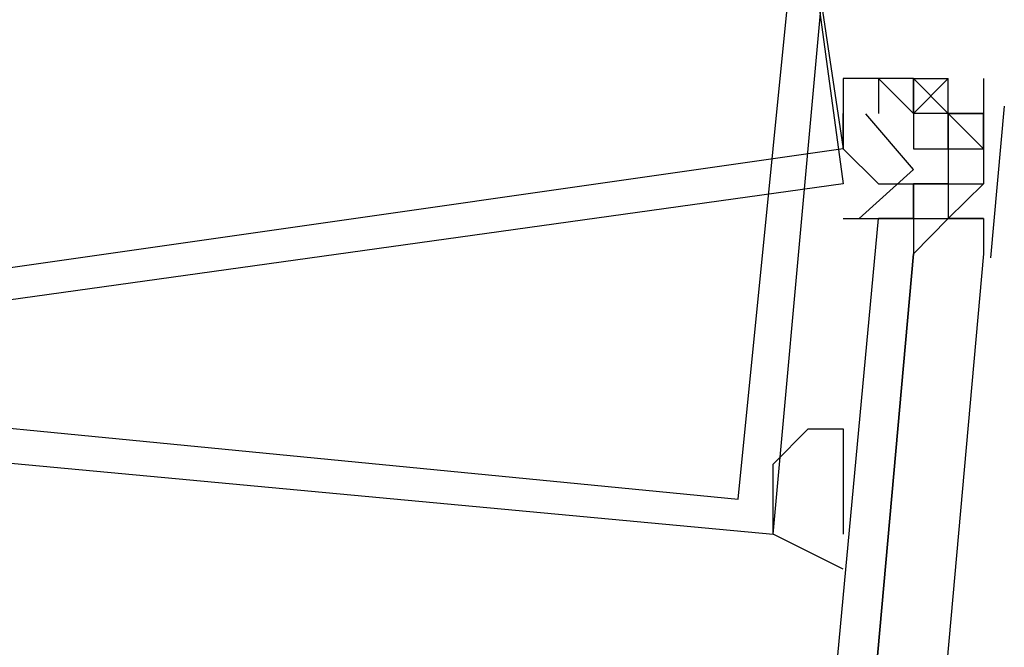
# Model space of a CAD drawing. Header units: feet. Extents: x -79 to 198, y -22 to 181.
# Tile 429 of 656: x 123.58 to 123.955, y 46.015 to 46.254. Entities that reach past the tile are written whole.
import ezdxf

# ---------------------------------------------------------------- set-up
doc = ezdxf.new("R2010")
doc.units = ezdxf.units.FT
doc.layers.add('A-LINEA', color=7, linetype='CONTINUOUS')

msp = doc.modelspace()

# ---------------------------------------------------------------- linework, layer by layer
at = {"layer": 'A-LINEA'}
for p, q in [((123.9067, 46.2311), (123.9067, 46.2311)), ((123.9067, 46.2311), (123.9067, 46.2178)), ((123.9067, 46.2311), (123.9067, 46.2311)), ((123.9067, 46.2311), (123.9067, 46.2311)), ((123.9067, 46.2311), (123.9067, 46.2178)), ((123.9067, 46.2311), (123.9067, 46.2311)), ((123.92, 46.2311), (123.9333, 46.2311)), ((123.92, 46.2311), (123.92, 46.2178)), ((123.92, 46.2311), (123.92, 46.2178)), ((123.92, 46.2311), (123.9333, 46.2178)), ((123.92, 46.2178), (123.92, 46.2311)), ((123.92, 46.2178), (123.92, 46.2311)), ((123.92, 46.2311), (123.9333, 46.2311)), ((123.92, 46.2311), (123.92, 46.2178)), ((123.92, 46.2311), (123.92, 46.2178)), ((123.92, 46.2311), (123.9333, 46.2178)), ((123.92, 46.2178), (123.92, 46.2311)), ((123.92, 46.2178), (123.92, 46.2311)), ((123.9333, 46.2311), (123.9333, 46.2311)), ((123.9333, 46.2311), (123.9333, 46.2311)), ((123.9333, 46.2311), (123.9333, 46.2311)), ((123.9333, 46.2311), (123.9333, 46.2311)), ((123.9333, 46.2311), (123.9333, 46.2311)), ((123.9333, 46.2311), (123.9333, 46.2311)), ((123.9467, 46.2311), (123.9467, 46.2178)), ((123.9467, 46.2311), (123.9467, 46.2178)), ((123.9546, 46.2206), (123.9494, 46.1629)), ((123.9546, 46.2206), (123.9494, 46.1629)), ((123.92, 46.2178), (123.92, 46.2044)), ((123.92, 46.2178), (123.92, 46.2178)), ((123.92, 46.2178), (123.92, 46.2178)), ((123.92, 46.2178), (123.92, 46.2178)), ((123.92, 46.2178), (123.92, 46.2178)), ((123.92, 46.2178), (123.92, 46.2178)), ((123.92, 46.2178), (123.92, 46.2178)), ((123.92, 46.2178), (123.92, 46.2178)), ((123.92, 46.2178), (123.92, 46.2178)), ((123.92, 46.2178), (123.92, 46.2178)), ((123.92, 46.2178), (123.92, 46.2178)), ((123.92, 46.2178), (123.92, 46.2178)), ((123.92, 46.2178), (123.92, 46.2178)), ((123.92, 46.2178), (123.92, 46.2178)), ((123.92, 46.2178), (123.92, 46.2178)), ((123.92, 46.2178), (123.92, 46.2178)), ((123.9333, 46.2178), (123.92, 46.2178)), ((123.92, 46.2178), (123.92, 46.2178)), ((123.92, 46.2178), (123.92, 46.2178)), ((123.9333, 46.2178), (123.92, 46.2178)), ((123.92, 46.2178), (123.92, 46.2178)), ((123.92, 46.2178), (123.92, 46.2178)), ((123.92, 46.2178), (123.92, 46.2178)), ((123.92, 46.2178), (123.92, 46.2178)), ((123.92, 46.2178), (123.92, 46.2044)), ((123.92, 46.2178), (123.92, 46.2178)), ((123.92, 46.2178), (123.92, 46.2178)), ((123.92, 46.2178), (123.92, 46.2178)), ((123.92, 46.2178), (123.92, 46.2178)), ((123.92, 46.2178), (123.92, 46.2178)), ((123.92, 46.2178), (123.92, 46.2178)), ((123.92, 46.2178), (123.92, 46.2178)), ((123.92, 46.2178), (123.92, 46.2178)), ((123.92, 46.2178), (123.92, 46.2178)), ((123.92, 46.2178), (123.92, 46.2178)), ((123.92, 46.2178), (123.92, 46.2178)), ((123.92, 46.2178), (123.92, 46.2178)), ((123.92, 46.2178), (123.92, 46.2178)), ((123.92, 46.2178), (123.92, 46.2178)), ((123.92, 46.2178), (123.92, 46.2178)), ((123.9333, 46.2178), (123.92, 46.2178)), ((123.92, 46.2178), (123.92, 46.2178)), ((123.92, 46.2178), (123.92, 46.2178)), ((123.9333, 46.2178), (123.92, 46.2178)), ((123.92, 46.2178), (123.92, 46.2178)), ((123.92, 46.2178), (123.92, 46.2178)), ((123.92, 46.2178), (123.92, 46.2178)), ((123.92, 46.2178), (123.92, 46.2178)), ((123.9333, 46.2178), (123.9333, 46.2178)), ((123.9333, 46.2178), (123.9333, 46.2178)), ((123.9333, 46.2178), (123.9333, 46.2178)), ((123.9333, 46.2178), (123.9333, 46.2178)), ((123.9333, 46.2178), (123.9333, 46.2178)), ((123.9333, 46.2178), (123.9333, 46.2178)), ((123.9333, 46.2178), (123.9333, 46.2178)), ((123.9333, 46.2178), (123.9333, 46.2178)), ((123.9333, 46.2178), (123.9333, 46.2178)), ((123.9333, 46.2178), (123.9333, 46.2178)), ((123.9333, 46.2178), (123.9333, 46.2178)), ((123.9333, 46.2178), (123.9333, 46.2044)), ((123.9333, 46.2178), (123.9333, 46.2178)), ((123.9333, 46.2178), (123.9333, 46.2178)), ((123.9467, 46.2178), (123.9333, 46.2178)), ((123.9333, 46.2044), (123.9333, 46.2178)), ((123.9333, 46.2178), (123.9333, 46.2178)), ((123.9333, 46.2178), (123.9333, 46.2178)), ((123.9333, 46.2178), (123.9333, 46.2178)), ((123.9333, 46.2178), (123.9333, 46.2178)), ((123.9333, 46.2178), (123.9333, 46.2178)), ((123.9333, 46.2178), (123.9333, 46.2178)), ((123.9333, 46.2178), (123.9333, 46.2178)), ((123.9333, 46.2178), (123.9333, 46.2178)), ((123.9333, 46.2178), (123.9333, 46.2178)), ((123.9333, 46.2178), (123.9333, 46.2178)), ((123.9333, 46.2178), (123.9333, 46.2178)), ((123.9333, 46.2178), (123.9333, 46.2178)), ((123.9333, 46.2178), (123.9333, 46.2178)), ((123.9333, 46.2178), (123.9333, 46.2178)), ((123.9333, 46.2178), (123.9333, 46.2044)), ((123.9333, 46.2178), (123.9333, 46.2178)), ((123.9333, 46.2178), (123.9333, 46.2178)), ((123.9467, 46.2178), (123.9333, 46.2178)), ((123.9333, 46.2044), (123.9333, 46.2178)), ((123.9333, 46.2178), (123.9333, 46.2178)), ((123.9333, 46.2178), (123.9333, 46.2178)), ((123.9333, 46.2178), (123.9333, 46.2178)), ((123.9467, 46.2178), (123.9467, 46.2178)), ((123.9467, 46.2178), (123.9467, 46.2178)), ((123.9467, 46.2178), (123.9467, 46.2178)), ((123.9467, 46.2178), (123.9467, 46.2044)), ((123.9467, 46.2178), (123.9467, 46.2178)), ((123.9467, 46.2178), (123.9467, 46.2178)), ((123.9467, 46.2044), (123.9467, 46.2178)), ((123.9467, 46.2178), (123.9467, 46.2178)), ((123.9467, 46.2178), (123.9467, 46.2178)), ((123.9467, 46.2178), (123.9467, 46.2178)), ((123.9467, 46.2178), (123.9467, 46.2178)), ((123.9467, 46.2178), (123.9467, 46.2178)), ((123.9467, 46.2178), (123.9467, 46.2178)), ((123.9467, 46.2178), (123.9467, 46.2178)), ((123.9467, 46.2044), (123.9467, 46.2178)), ((123.9467, 46.2044), (123.9467, 46.2178)), ((123.9467, 46.2178), (123.9467, 46.2178)), ((123.9467, 46.2178), (123.9467, 46.2178)), ((123.9467, 46.2178), (123.9467, 46.2178)), ((123.9467, 46.2178), (123.9467, 46.2044)), ((123.9467, 46.2178), (123.9467, 46.2178)), ((123.9467, 46.2178), (123.9467, 46.2178)), ((123.9467, 46.2044), (123.9467, 46.2178)), ((123.9467, 46.2178), (123.9467, 46.2178)), ((123.9467, 46.2178), (123.9467, 46.2178)), ((123.9467, 46.2178), (123.9467, 46.2178)), ((123.9467, 46.2178), (123.9467, 46.2178)), ((123.9467, 46.2178), (123.9467, 46.2178)), ((123.9467, 46.2178), (123.9467, 46.2178)), ((123.9467, 46.2178), (123.9467, 46.2178)), ((123.9467, 46.2044), (123.9467, 46.2178)), ((123.9467, 46.2044), (123.9467, 46.2178)), ((123.92, 46.2044), (123.92, 46.2044)), ((123.92, 46.2044), (123.92, 46.2044)), ((123.92, 46.2044), (123.92, 46.2044)), ((123.92, 46.2044), (123.92, 46.2044)), ((123.92, 46.2044), (123.92, 46.2044)), ((123.92, 46.2044), (123.92, 46.2044)), ((123.92, 46.2044), (123.9333, 46.2044)), ((123.92, 46.2044), (123.92, 46.2044)), ((123.92, 46.2044), (123.92, 46.2044)), ((123.92, 46.2044), (123.92, 46.2044)), ((123.92, 46.2044), (123.92, 46.2044)), ((123.92, 46.2044), (123.92, 46.2044)), ((123.92, 46.2044), (123.92, 46.2044)), ((123.92, 46.2044), (123.92, 46.2044)), ((123.92, 46.2044), (123.92, 46.2044)), ((123.92, 46.2044), (123.92, 46.2044)), ((123.92, 46.2044), (123.9333, 46.2044)), ((123.92, 46.2044), (123.92, 46.2044)), ((123.92, 46.2044), (123.92, 46.2044)), ((123.92, 46.2044), (123.92, 46.2044)), ((123.9333, 46.2044), (123.9333, 46.2044)), ((123.9333, 46.2044), (123.9333, 46.2044)), ((123.9333, 46.2044), (123.9333, 46.1911)), ((123.9333, 46.2044), (123.9333, 46.1911)), ((123.9333, 46.2044), (123.9333, 46.2044)), ((123.9333, 46.2044), (123.9333, 46.2044)), ((123.9333, 46.2044), (123.9333, 46.2044)), ((123.9333, 46.2044), (123.9333, 46.2044)), ((123.9333, 46.2044), (123.9333, 46.2044)), ((123.9333, 46.2044), (123.9333, 46.2044)), ((123.9333, 46.2044), (123.9333, 46.1911)), ((123.9333, 46.2044), (123.9467, 46.2044)), ((123.9333, 46.2044), (123.9333, 46.2044)), ((123.9333, 46.2044), (123.9333, 46.2044)), ((123.9333, 46.2044), (123.9333, 46.2044)), ((123.9333, 46.2044), (123.9333, 46.2044)), ((123.9333, 46.2044), (123.9333, 46.2044)), ((123.9333, 46.2044), (123.9333, 46.2044)), ((123.9333, 46.2044), (123.9333, 46.2044)), ((123.9333, 46.2044), (123.9333, 46.2044)), ((123.9333, 46.2044), (123.9333, 46.2044)), ((123.9333, 46.2044), (123.9333, 46.2044)), ((123.9333, 46.2044), (123.9333, 46.2044)), ((123.9333, 46.2044), (123.9333, 46.2044)), ((123.9333, 46.2044), (123.9333, 46.2044)), ((123.9333, 46.2044), (123.9333, 46.2044)), ((123.9333, 46.2044), (123.9333, 46.2044)), ((123.9333, 46.2044), (123.9333, 46.2044)), ((123.9333, 46.2044), (123.9333, 46.2044)), ((123.9333, 46.2044), (123.9333, 46.2044)), ((123.9333, 46.2044), (123.9333, 46.2044)), ((123.9333, 46.2044), (123.9333, 46.2044)), ((123.9333, 46.2044), (123.9333, 46.1911)), ((123.9333, 46.2044), (123.9333, 46.1911)), ((123.9333, 46.2044), (123.9333, 46.2044)), ((123.9333, 46.2044), (123.9333, 46.2044)), ((123.9333, 46.2044), (123.9333, 46.2044)), ((123.9333, 46.2044), (123.9333, 46.2044)), ((123.9333, 46.2044), (123.9333, 46.2044)), ((123.9333, 46.2044), (123.9333, 46.2044)), ((123.9333, 46.2044), (123.9333, 46.1911)), ((123.9333, 46.2044), (123.9467, 46.2044)), ((123.9333, 46.2044), (123.9333, 46.2044)), ((123.9333, 46.2044), (123.9333, 46.2044)), ((123.9333, 46.2044), (123.9333, 46.2044)), ((123.9333, 46.2044), (123.9333, 46.2044)), ((123.9333, 46.2044), (123.9333, 46.2044)), ((123.9333, 46.2044), (123.9333, 46.2044)), ((123.9333, 46.2044), (123.9333, 46.2044)), ((123.9333, 46.2044), (123.9333, 46.2044)), ((123.9333, 46.2044), (123.9333, 46.2044)), ((123.9333, 46.2044), (123.9333, 46.2044)), ((123.9333, 46.2044), (123.9333, 46.2044)), ((123.9333, 46.2044), (123.9333, 46.2044)), ((123.9333, 46.2044), (123.9333, 46.2044)), ((123.9333, 46.2044), (123.9333, 46.2044)), ((123.9333, 46.2044), (123.9333, 46.2044)), ((123.9333, 46.2044), (123.9333, 46.2044)), ((123.9333, 46.2044), (123.9333, 46.2044)), ((123.9333, 46.2044), (123.9333, 46.2044)), ((123.9467, 46.2044), (123.9467, 46.2044)), ((123.9467, 46.2044), (123.9467, 46.2044)), ((123.9467, 46.2044), (123.9467, 46.1911)), ((123.9467, 46.2044), (123.9467, 46.2044)), ((123.9467, 46.2044), (123.9467, 46.2044)), ((123.9467, 46.2044), (123.9467, 46.2044)), ((123.9467, 46.2044), (123.9467, 46.2044)), ((123.9467, 46.2044), (123.9467, 46.2044)), ((123.9467, 46.2044), (123.9467, 46.2044)), ((123.9467, 46.2044), (123.9467, 46.2044)), ((123.9467, 46.2044), (123.9467, 46.1911)), ((123.9467, 46.2044), (123.9467, 46.2044)), ((123.9467, 46.2044), (123.9467, 46.2044)), ((123.9467, 46.2044), (123.9467, 46.2044)), ((123.9467, 46.2044), (123.9467, 46.2044)), ((123.9467, 46.2044), (123.9467, 46.2044)), ((123.92, 46.1911), (123.92, 46.1911)), ((123.92, 46.1911), (123.92, 46.1911)), ((123.92, 46.1911), (123.92, 46.1911)), ((123.92, 46.1911), (123.92, 46.1911)), ((123.92, 46.1911), (123.92, 46.1911)), ((123.92, 46.1911), (123.92, 46.1778)), ((123.92, 46.1778), (123.92, 46.1911)), ((123.92, 46.1911), (123.92, 46.1911)), ((123.9333, 46.1911), (123.92, 46.1911)), ((123.92, 46.1911), (123.92, 46.1911)), ((123.92, 46.1911), (123.92, 46.1911)), ((123.92, 46.1911), (123.92, 46.1911)), ((123.92, 46.1911), (123.92, 46.1911)), ((123.92, 46.1911), (123.92, 46.1911)), ((123.92, 46.1911), (123.92, 46.1911)), ((123.92, 46.1911), (123.92, 46.1911)), ((123.92, 46.1911), (123.92, 46.1911)), ((123.92, 46.1911), (123.92, 46.1778)), ((123.92, 46.1778), (123.92, 46.1911)), ((123.92, 46.1911), (123.92, 46.1911)), ((123.9333, 46.1911), (123.92, 46.1911)), ((123.92, 46.1911), (123.92, 46.1911)), ((123.92, 46.1911), (123.92, 46.1911)), ((123.92, 46.1911), (123.92, 46.1911)), ((123.9333, 46.1911), (123.9333, 46.1911)), ((123.9333, 46.1911), (123.9333, 46.1911)), ((123.9333, 46.1911), (123.9333, 46.1911)), ((123.9333, 46.1911), (123.9333, 46.1911)), ((123.9333, 46.1911), (123.9333, 46.1911)), ((123.9333, 46.1911), (123.9333, 46.1911)), ((123.9333, 46.1911), (123.9333, 46.1911)), ((123.9333, 46.1911), (123.9333, 46.1911)), ((123.9467, 46.1911), (123.9333, 46.1778)), ((123.9333, 46.1911), (123.9333, 46.1911)), ((123.9333, 46.1911), (123.9333, 46.1911)), ((123.9333, 46.1911), (123.9333, 46.1911)), ((123.9333, 46.1911), (123.9333, 46.1911)), ((123.9333, 46.1911), (123.9333, 46.1911)), ((123.9333, 46.1911), (123.9333, 46.1911)), ((123.9333, 46.1911), (123.9333, 46.1911)), ((123.9333, 46.1911), (123.9333, 46.1911)), ((123.9333, 46.1911), (123.9333, 46.1911)), ((123.9333, 46.1911), (123.9333, 46.1911)), ((123.9333, 46.1911), (123.9333, 46.1911)), ((123.9333, 46.1911), (123.9333, 46.1911)), ((123.9333, 46.1911), (123.9333, 46.1911)), ((123.9333, 46.1911), (123.9333, 46.1911)), ((123.9333, 46.1911), (123.9333, 46.1911)), ((123.9333, 46.1911), (123.9333, 46.1911)), ((123.9333, 46.1911), (123.9333, 46.1778)), ((123.9333, 46.1911), (123.9467, 46.1911)), ((123.9333, 46.1911), (123.9333, 46.1911)), ((123.9333, 46.1911), (123.9333, 46.1911)), ((123.9333, 46.1911), (123.9333, 46.1911)), ((123.9333, 46.1911), (123.9333, 46.1911)), ((123.9333, 46.1911), (123.9333, 46.1911)), ((123.9333, 46.1911), (123.9333, 46.1911)), ((123.9333, 46.1911), (123.9333, 46.1911)), ((123.9333, 46.1911), (123.9333, 46.1911)), ((123.9333, 46.1911), (123.9333, 46.1911)), ((123.9333, 46.1911), (123.9333, 46.1911)), ((123.9333, 46.1911), (123.9333, 46.1911)), ((123.9333, 46.1911), (123.9333, 46.1911)), ((123.9333, 46.1911), (123.9333, 46.1911)), ((123.9333, 46.1911), (123.9333, 46.1911)), ((123.9467, 46.1911), (123.9333, 46.1778)), ((123.9333, 46.1911), (123.9333, 46.1911)), ((123.9333, 46.1911), (123.9333, 46.1911)), ((123.9333, 46.1911), (123.9333, 46.1911)), ((123.9333, 46.1911), (123.9333, 46.1911)), ((123.9333, 46.1911), (123.9333, 46.1911)), ((123.9333, 46.1911), (123.9333, 46.1911)), ((123.9333, 46.1911), (123.9333, 46.1911)), ((123.9333, 46.1911), (123.9333, 46.1911)), ((123.9333, 46.1911), (123.9333, 46.1911)), ((123.9333, 46.1911), (123.9333, 46.1911)), ((123.9333, 46.1911), (123.9333, 46.1911)), ((123.9333, 46.1911), (123.9333, 46.1911)), ((123.9333, 46.1911), (123.9333, 46.1911)), ((123.9333, 46.1911), (123.9333, 46.1911)), ((123.9333, 46.1911), (123.9333, 46.1911)), ((123.9333, 46.1911), (123.9333, 46.1911)), ((123.9333, 46.1911), (123.9333, 46.1778)), ((123.9333, 46.1911), (123.9467, 46.1911)), ((123.9333, 46.1911), (123.9333, 46.1911)), ((123.9333, 46.1911), (123.9333, 46.1911)), ((123.9333, 46.1911), (123.9333, 46.1911)), ((123.9333, 46.1911), (123.9333, 46.1911)), ((123.9333, 46.1911), (123.9333, 46.1911)), ((123.9333, 46.1911), (123.9333, 46.1911)), ((123.9467, 46.1911), (123.9467, 46.1911)), ((123.9467, 46.1911), (123.9467, 46.1911)), ((123.9467, 46.1911), (123.9467, 46.1911)), ((123.9467, 46.1911), (123.9467, 46.1911)), ((123.9467, 46.1911), (123.9467, 46.1911)), ((123.9467, 46.1911), (123.9467, 46.1911)), ((123.9467, 46.1911), (123.9467, 46.1911)), ((123.9467, 46.1911), (123.9467, 46.1911)), ((123.9467, 46.1911), (123.9467, 46.1911)), ((123.9467, 46.1911), (123.9467, 46.1911)), ((123.9467, 46.1911), (123.9467, 46.1911)), ((123.9467, 46.1911), (123.9467, 46.1911)), ((123.9467, 46.1911), (123.9467, 46.1911)), ((123.9467, 46.1911), (123.9467, 46.1911)), ((123.9467, 46.1911), (123.9467, 46.1911)), ((123.9467, 46.1911), (123.9467, 46.1911)), ((123.9467, 46.1911), (123.9467, 46.1911)), ((123.9467, 46.1911), (123.9467, 46.1911)), ((123.9467, 46.1911), (123.9467, 46.1911)), ((123.9467, 46.1911), (123.9467, 46.1911)), ((123.9467, 46.1911), (123.9467, 46.1911)), ((123.9467, 46.1911), (123.9467, 46.1911)), ((123.9467, 46.1911), (123.9467, 46.1911)), ((123.9467, 46.1911), (123.9467, 46.1911)), ((123.9467, 46.1911), (123.9467, 46.1911)), ((123.9467, 46.1911), (123.9467, 46.1911)), ((123.8933, 46.1778), (123.8933, 46.1778)), ((123.8933, 46.1778), (123.8933, 46.1778)), ((123.9067, 46.1778), (123.9067, 46.1778)), ((123.9067, 46.1778), (123.9067, 46.1778)), ((123.9067, 46.1778), (123.9067, 46.1778)), ((123.9067, 46.1778), (123.9067, 46.1778)), ((123.9067, 46.1778), (123.9067, 46.1778)), ((123.9067, 46.1778), (123.9067, 46.1778)), ((123.92, 46.1778), (123.9067, 46.1778)), ((123.92, 46.1778), (123.9067, 46.1778)), ((123.9067, 46.1778), (123.9067, 46.1778)), ((123.9067, 46.1778), (123.9067, 46.1778)), ((123.9067, 46.1778), (123.9067, 46.1778)), ((123.9067, 46.1778), (123.9067, 46.1778)), ((123.9067, 46.1778), (123.9067, 46.1778)), ((123.9067, 46.1778), (123.9067, 46.1778)), ((123.92, 46.1778), (123.9067, 46.1778)), ((123.92, 46.1778), (123.9067, 46.1778)), ((123.92, 46.1778), (123.9333, 46.1778)), ((123.92, 46.1778), (123.92, 46.1778)), ((123.92, 46.1778), (123.92, 46.1778)), ((123.92, 46.1778), (123.9333, 46.1778)), ((123.92, 46.1778), (123.92, 46.1778)), ((123.92, 46.1778), (123.92, 46.1778)), ((123.92, 46.1778), (123.92, 46.1778)), ((123.92, 46.1778), (123.92, 46.1778)), ((123.92, 46.1778), (123.92, 46.1778)), ((123.92, 46.1778), (123.92, 46.1778)), ((123.92, 46.1778), (123.92, 46.1778)), ((123.92, 46.1778), (123.92, 46.1778)), ((123.92, 46.1778), (123.92, 46.1778)), ((123.92, 46.1778), (123.92, 46.1644)), ((123.92, 46.1778), (123.92, 46.1778)), ((123.92, 46.1778), (123.92, 46.1778)), ((123.92, 46.1778), (123.92, 46.1778)), ((123.92, 46.1778), (123.92, 46.1778)), ((123.92, 46.1778), (123.92, 46.1778)), ((123.92, 46.1778), (123.92, 46.1778)), ((123.92, 46.1778), (123.92, 46.1778)), ((123.92, 46.1778), (123.92, 46.1778)), ((123.92, 46.1778), (123.92, 46.1778)), ((123.92, 46.1778), (123.92, 46.1778)), ((123.92, 46.1778), (123.9333, 46.1778)), ((123.92, 46.1778), (123.92, 46.1778)), ((123.92, 46.1778), (123.92, 46.1778)), ((123.92, 46.1778), (123.9333, 46.1778)), ((123.92, 46.1778), (123.92, 46.1778)), ((123.92, 46.1778), (123.92, 46.1778)), ((123.92, 46.1778), (123.92, 46.1778)), ((123.92, 46.1778), (123.92, 46.1778)), ((123.92, 46.1778), (123.92, 46.1778)), ((123.92, 46.1778), (123.92, 46.1778)), ((123.92, 46.1778), (123.92, 46.1778)), ((123.92, 46.1778), (123.92, 46.1778)), ((123.92, 46.1778), (123.92, 46.1778)), ((123.92, 46.1778), (123.92, 46.1644)), ((123.92, 46.1778), (123.92, 46.1778)), ((123.92, 46.1778), (123.92, 46.1778)), ((123.92, 46.1778), (123.92, 46.1778)), ((123.92, 46.1778), (123.92, 46.1778)), ((123.92, 46.1778), (123.92, 46.1778)), ((123.92, 46.1778), (123.92, 46.1778)), ((123.92, 46.1778), (123.92, 46.1778)), ((123.92, 46.1778), (123.92, 46.1778)), ((123.92, 46.1778), (123.92, 46.1778)), ((123.92, 46.1778), (123.92, 46.1778)), ((123.9333, 46.1778), (123.9333, 46.1778)), ((123.9333, 46.1778), (123.9333, 46.1778)), ((123.9333, 46.1778), (123.9333, 46.1778)), ((123.9333, 46.1778), (123.9333, 46.1778)), ((123.9333, 46.1778), (123.9333, 46.1778)), ((123.9333, 46.1778), (123.9333, 46.1778)), ((123.9333, 46.1778), (123.9333, 46.1778)), ((123.9333, 46.1778), (123.9333, 46.1778)), ((123.9333, 46.1778), (123.9333, 46.1778)), ((123.9333, 46.1778), (123.9333, 46.1778)), ((123.9467, 46.1778), (123.9333, 46.1778)), ((123.9333, 46.1778), (123.9333, 46.1778)), ((123.9467, 46.1778), (123.9333, 46.1778)), ((123.9467, 46.1778), (123.9333, 46.1778)), ((123.9333, 46.1778), (123.9333, 46.1778)), ((123.9333, 46.1778), (123.9333, 46.1778)), ((123.9333, 46.1778), (123.9333, 46.1778)), ((123.9333, 46.1778), (123.9333, 46.1778)), ((123.9333, 46.1778), (123.9333, 46.1778)), ((123.9333, 46.1778), (123.9333, 46.1778)), ((123.9333, 46.1778), (123.9333, 46.1778)), ((123.9333, 46.1778), (123.9333, 46.1778)), ((123.9333, 46.1778), (123.9333, 46.1778)), ((123.9333, 46.1778), (123.9333, 46.1778)), ((123.9333, 46.1778), (123.9333, 46.1778)), ((123.9333, 46.1778), (123.9333, 46.1778)), ((123.9333, 46.1778), (123.9333, 46.1778)), ((123.9333, 46.1778), (123.9333, 46.1778)), ((123.9333, 46.1778), (123.9333, 46.1778)), ((123.9333, 46.1778), (123.9333, 46.1778)), ((123.9333, 46.1778), (123.9333, 46.1778)), ((123.9333, 46.1778), (123.9333, 46.1778)), ((123.9467, 46.1778), (123.9333, 46.1778)), ((123.9333, 46.1778), (123.9333, 46.1778)), ((123.9467, 46.1778), (123.9333, 46.1778)), ((123.9467, 46.1778), (123.9333, 46.1778)), ((123.9333, 46.1778), (123.9333, 46.1778)), ((123.9333, 46.1778), (123.9333, 46.1778)), ((123.9333, 46.1778), (123.9333, 46.1778)), ((123.9333, 46.1778), (123.9333, 46.1778)), ((123.9333, 46.1778), (123.9333, 46.1778)), ((123.9333, 46.1778), (123.9333, 46.1778)), ((123.9333, 46.1778), (123.9333, 46.1778)), ((123.9333, 46.1778), (123.9333, 46.1778)), ((123.9467, 46.1778), (123.9467, 46.1778)), ((123.9467, 46.1778), (123.9467, 46.1778)), ((123.9467, 46.1778), (123.9467, 46.1778)), ((123.9467, 46.1778), (123.9467, 46.1778)), ((123.9467, 46.1778), (123.9467, 46.1778)), ((123.9467, 46.1778), (123.9467, 46.1778)), ((123.9467, 46.1778), (123.9467, 46.1778)), ((123.9467, 46.1778), (123.9467, 46.1778)), ((123.9467, 46.1778), (123.9467, 46.1778)), ((123.9467, 46.1778), (123.9467, 46.1778)), ((123.9467, 46.1778), (123.9467, 46.1778)), ((123.9467, 46.1778), (123.9467, 46.1778)), ((123.9467, 46.1778), (123.9467, 46.1778)), ((123.9467, 46.1778), (123.9467, 46.1778)), ((123.9467, 46.1778), (123.9467, 46.1778)), ((123.9467, 46.1778), (123.9467, 46.1778)), ((123.9467, 46.1778), (123.9467, 46.1778)), ((123.9467, 46.1778), (123.9467, 46.1778)), ((123.9467, 46.1778), (123.9467, 46.1778)), ((123.9467, 46.1778), (123.9467, 46.1778)), ((123.92, 46.1644), (123.92, 46.1644)), ((123.92, 46.1644), (123.92, 46.1644)), ((123.92, 46.1644), (123.92, 46.1644)), ((123.92, 46.1644), (123.92, 46.1644)), ((123.9467, 46.1644), (123.9467, 46.1644)), ((123.9467, 46.1644), (123.9467, 46.1644))]:
    msp.add_line(p, q, dxfattribs=at)
for points in [[(123.32, 46.1111), (123.28, 46.4044), (123.8533, 46.4844), (123.8933, 46.1911), (123.32, 46.1111)], [(123.32, 46.1111), (123.28, 46.4044), (123.8533, 46.4844), (123.8933, 46.1911), (123.32, 46.1111)], [(123.3333, 46.1244), (123.2933, 46.3911), (123.8533, 46.4711), (123.8933, 46.2044), (123.3333, 46.1244)], [(123.3333, 46.1244), (123.2933, 46.3911), (123.8533, 46.4711), (123.8933, 46.2044), (123.3333, 46.1244)], [(123.32, 46.4044), (123.2933, 46.1111), (123.8667, 46.0578), (123.8933, 46.3511), (123.32, 46.4044)], [(123.32, 46.4044), (123.2933, 46.1111), (123.8667, 46.0578), (123.8933, 46.3511), (123.32, 46.4044)], [(123.32, 46.3911), (123.3067, 46.1244), (123.8533, 46.0711), (123.88, 46.3378), (123.32, 46.3911)], [(123.32, 46.3911), (123.3067, 46.1244), (123.8533, 46.0711), (123.88, 46.3378), (123.32, 46.3911)], [(123.92, 46.2311), (123.92, 46.2311), (123.92, 46.2311), (123.92, 46.2311), (123.8933, 46.2311), (123.8933, 46.2311), (123.8933, 46.2178), (123.8933, 46.2178), (123.8933, 46.2178), (123.8933, 46.2178), (123.8933, 46.2178), (123.8933, 46.2044), (123.8933, 46.2044), (123.8933, 46.2044), (123.8933, 46.2044), (123.8933, 46.2044), (123.8933, 46.2044), (123.8933, 46.2044), (123.9067, 46.1911), (123.9067, 46.1911), (123.92, 46.1911), (123.92, 46.1911)], [(123.92, 46.2311), (123.92, 46.2311), (123.92, 46.2311), (123.92, 46.2311), (123.8933, 46.2311), (123.8933, 46.2311), (123.8933, 46.2178), (123.8933, 46.2178), (123.8933, 46.2178), (123.8933, 46.2178), (123.8933, 46.2178), (123.8933, 46.2044), (123.8933, 46.2044), (123.8933, 46.2044), (123.8933, 46.2044), (123.8933, 46.2044), (123.8933, 46.2044), (123.8933, 46.2044), (123.9067, 46.1911), (123.9067, 46.1911), (123.92, 46.1911), (123.92, 46.1911)], [(123.9467, 46.2178), (123.9333, 46.2178), (123.9333, 46.2311), (123.92, 46.2178), (123.9067, 46.2311)], [(123.9467, 46.2178), (123.9333, 46.2178), (123.9333, 46.2311), (123.92, 46.2178), (123.9067, 46.2311)], [(123.9333, 46.2178), (123.92, 46.2178), (123.92, 46.2311)], [(123.9333, 46.2178), (123.92, 46.2178), (123.92, 46.2311)], [(123.8933, 46.2044), (123.8933, 46.2044), (123.8933, 46.2044), (123.8933, 46.2044), (123.8933, 46.2178)], [(123.8933, 46.2044), (123.8933, 46.2044), (123.8933, 46.2044), (123.8933, 46.2044), (123.8933, 46.2178)], [(123.8994, 46.1778), (123.92, 46.1965), (123.9019, 46.2177)], [(123.8994, 46.1778), (123.92, 46.1965), (123.9019, 46.2177)], [(123.92, 46.2178), (123.92, 46.2178), (123.92, 46.2178)], [(123.92, 46.2178), (123.92, 46.2178), (123.92, 46.2178)], [(123.9333, 46.2178), (123.9333, 46.2178), (123.9467, 46.2178), (123.9467, 46.2178)], [(123.9333, 46.2178), (123.9467, 46.2044), (123.9467, 46.2178)], [(123.9333, 46.2178), (123.9333, 46.2178), (123.9467, 46.2178), (123.9467, 46.2178)], [(123.9333, 46.2178), (123.9467, 46.2044), (123.9467, 46.2178)], [(123.92, 46.2044), (123.92, 46.2044), (123.92, 46.2044)], [(123.92, 46.2044), (123.92, 46.2044), (123.92, 46.2044)], [(123.9067, 46.1778), (123.92, 46.1778), (123.92, 46.1911), (123.9333, 46.1911)], [(123.9067, 46.1778), (123.92, 46.1778), (123.92, 46.1911), (123.9333, 46.1911)], [(123.92, 46.1911), (123.9333, 46.1911), (123.9333, 46.1778)], [(123.92, 46.1911), (123.9333, 46.1911), (123.9333, 46.1778)], [(123.92, 46.1778), (123.92, 46.1644), (123.6133, 42.7378), (123.6, 42.7378), (123.5867, 42.7378), (123.9067, 46.1778), (123.92, 46.1778)], [(123.92, 46.1778), (123.92, 46.1644), (123.6133, 42.7378), (123.6, 42.7378), (123.5867, 42.7378), (123.9067, 46.1778), (123.92, 46.1778)], [(123.9467, 46.1644), (123.64, 42.7378), (123.6133, 42.7378), (123.92, 46.1644), (123.9333, 46.1778), (123.9467, 46.1778), (123.9467, 46.1644)], [(123.9467, 46.1644), (123.64, 42.7378), (123.6133, 42.7378), (123.92, 46.1644), (123.9333, 46.1778), (123.9467, 46.1778), (123.9467, 46.1644)], [(123.8933, 46.1778), (123.9067, 46.1778), (123.92, 46.1778), (123.92, 46.1644), (123.9333, 46.1778), (123.9467, 46.1778), (123.9467, 46.1644)], [(123.8933, 46.1778), (123.9067, 46.1778), (123.92, 46.1778), (123.92, 46.1644), (123.9333, 46.1778), (123.9467, 46.1778), (123.9467, 46.1644)], [(123.8933, 46.0444), (123.8667, 46.0578), (123.8667, 46.0578), (123.8667, 46.0711), (123.8667, 46.0711), (123.8667, 46.0711), (123.8667, 46.0711), (123.8667, 46.0711), (123.8667, 46.0711), (123.8667, 46.0711), (123.8667, 46.0844), (123.8667, 46.0844), (123.8667, 46.0844), (123.8667, 46.0844), (123.8667, 46.0844), (123.88, 46.0978), (123.88, 46.0978), (123.8933, 46.0978), (123.8933, 46.0978), (123.8933, 46.0844), (123.8933, 46.0844)], [(123.8933, 46.0444), (123.8667, 46.0578), (123.8667, 46.0578), (123.8667, 46.0711), (123.8667, 46.0711), (123.8667, 46.0711), (123.8667, 46.0711), (123.8667, 46.0711), (123.8667, 46.0711), (123.8667, 46.0711), (123.8667, 46.0844), (123.8667, 46.0844), (123.8667, 46.0844), (123.8667, 46.0844), (123.8667, 46.0844), (123.88, 46.0978), (123.88, 46.0978), (123.8933, 46.0978), (123.8933, 46.0978), (123.8933, 46.0844), (123.8933, 46.0844)], [(123.8933, 46.0844), (123.8933, 46.0711), (123.8933, 46.0711), (123.8933, 46.0578), (123.8933, 46.0578), (123.8933, 46.0578)], [(123.8933, 46.0844), (123.8933, 46.0711), (123.8933, 46.0711), (123.8933, 46.0578), (123.8933, 46.0578), (123.8933, 46.0578)]]:
    msp.add_lwpolyline(points, dxfattribs=at)
msp.add_lwpolyline([(123.8667, 46.0711), (123.8667, 46.0711), (123.8667, 46.0711), (123.8667, 46.0711)], close=True, dxfattribs=at)
msp.add_lwpolyline([(123.8667, 46.0711), (123.8667, 46.0711), (123.8667, 46.0711), (123.8667, 46.0711)], close=True, dxfattribs=at)

doc.saveas('drawing.dxf')
